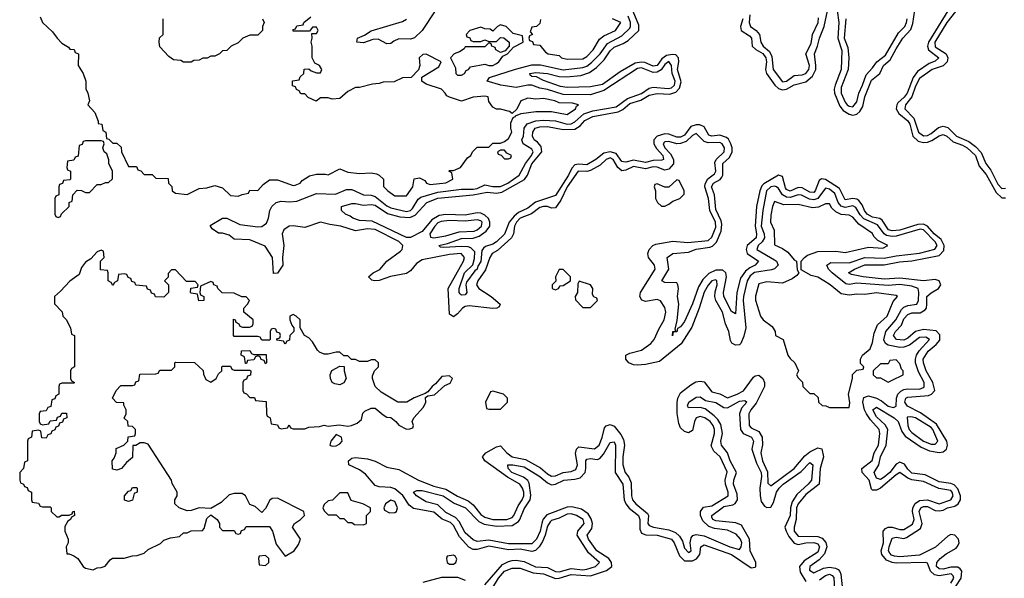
# Model space of a CAD drawing. Header units: inches. Extents: x 2710751 to 2829008, y 857003 to 965602.
# Tile 275 of 320: x 2781774 to 2786803, y 885069 to 887925. Entities that reach past the tile are written whole.
import ezdxf

# ---------------------------------------------------------------- set-up
doc = ezdxf.new("R2010")
doc.units = ezdxf.units.IN
doc.header["$MEASUREMENT"] = 0
doc.layers.add('C7888', color=7, linetype='Continuous')

msp = doc.modelspace()

# ---------------------------------------------------------------- linework, layer by layer
at = {"layer": 'C7888', "color": 2}
for points, elevation in [([(2786554, 885026), (2786582.2, 885070), (2786585.9, 885105.9), (2786578.2, 885118.2), (2786565.5, 885125.5), (2786530, 885126.2), (2786490, 885116.1), (2786470, 885117.7), (2786456.9, 885130), (2786459.2, 885150), (2786474.7, 885170), (2786505.7, 885194.3), (2786556.6, 885223.4), (2786565.5, 885234.5), (2786572.4, 885250), (2786568.5, 885270), (2786550, 885289.7), (2786530, 885292.4), (2786515.1, 885284.9), (2786452, 885228), (2786370, 885186.8), (2786270, 885179.3), (2786241.5, 885181.5), (2786226.7, 885186.7), (2786217.8, 885197.8), (2786212.4, 885210), (2786215.6, 885230), (2786230, 885274.9), (2786250, 885279.6), (2786290, 885273.4), (2786303.1, 885276.9), (2786375.8, 885324.2), (2786383.5, 885350), (2786368.1, 885410), (2786376.2, 885430), (2786390, 885435.9), (2786410, 885435.6), (2786450, 885416.5), (2786470, 885413.8), (2786490, 885417.6), (2786512.7, 885430), (2786550, 885438.6), (2786568, 885450), (2786578.8, 885470), (2786579.3, 885490), (2786566.5, 885526.5), (2786546.5, 885546.5), (2786530, 885553.8), (2786470, 885561.6), (2786398.2, 885598.2), (2786330, 885606.2), (2786310, 885626.6), (2786293.4, 885653.4), (2786270, 885663.1), (2786250, 885653.3), (2786218.5, 885610), (2786190, 885585.6), (2786170, 885574.3), (2786150, 885581.6), (2786138.3, 885610), (2786162.7, 885650), (2786170, 885690.6), (2786200.4, 885750), (2786207.4, 885830), (2786194.5, 885854.5), (2786150, 885894), (2786132.3, 885930), (2786150, 885943.8), (2786241.3, 885890), (2786260.3, 885870), (2786280, 885820), (2786296.3, 885796.3), (2786378.8, 885738.8), (2786421.3, 885721.3), (2786470, 885712), (2786490, 885715.8), (2786507.1, 885730), (2786513.3, 885750), (2786508.8, 885770), (2786456.5, 885856.5), (2786375.4, 885915.4), (2786309.2, 885949.2), (2786294.7, 885970), (2786300.7, 885990), (2786310, 885995.6), (2786416.1, 886003.9), (2786432, 886010), (2786448.2, 886030), (2786437.7, 886070), (2786404.2, 886130), (2786389.8, 886170), (2786388.8, 886190), (2786413.7, 886230), (2786454.9, 886265.1), (2786473.2, 886286.8), (2786473.8, 886313.8), (2786454.3, 886334.3), (2786390, 886341.8), (2786350, 886331.2), (2786310, 886297.4), (2786290, 886286.8), (2786253.2, 886290), (2786237.6, 886310), (2786248, 886330), (2786277.3, 886362.7), (2786290, 886394.9), (2786310, 886418), (2786330, 886426), (2786372.9, 886427.1), (2786399.1, 886440.9), (2786405.1, 886450), (2786407.8, 886470), (2786407.3, 886510), (2786430, 886528.9), (2786467.6, 886550), (2786478.9, 886570), (2786469.7, 886589.7), (2786450, 886597.3), (2786390, 886589.8), (2786270, 886603.1), (2786190, 886598.2), (2786082, 886610), (2786022, 886622), (2786006.6, 886630), (2786038, 886650), (2786090, 886672.2), (2786190, 886671.9), (2786267.4, 886687.4), (2786330, 886692.1), (2786470, 886720.2), (2786494.6, 886745.4), (2786496.1, 886770), (2786480.4, 886800.4), (2786444.8, 886830), (2786410, 886869.8), (2786390, 886880.3), (2786361.3, 886878.7), (2786269, 886849), (2786230, 886845), (2786212.3, 886850), (2786180, 886900), (2786167.7, 886907.7), (2786130, 886915.8), (2786102.7, 886930), (2786088.2, 886950), (2786077.9, 886977.9), (2786060.7, 887000.7), (2786050, 887007.7), (2786030, 887011), (2785990, 887004), (2785961.1, 887061.1), (2785890, 887108.7), (2785870, 887111), (2785857.8, 887102.2), (2785837.7, 887050), (2785830, 887042.3), (2785810, 887042.4), (2785770, 887065.6), (2785750, 887066.8), (2785710, 887049), (2785690, 887056.9), (2785685.3, 887065.3), (2785670, 887123.7), (2785650, 887129.6), (2785574.6, 887085.4), (2785564.9, 887075.1), (2785553.8, 887050), (2785537.7, 886970), (2785530.9, 886870), (2785538, 886830), (2785535.6, 886810), (2785490.3, 886770), (2785484.9, 886750), (2785490.3, 886730), (2785547.7, 886690), (2785530.7, 886670), (2785503, 886657), (2785481.4, 886638.6), (2785456.5, 886603.5), (2785437.6, 886530), (2785430, 886422), (2785410, 886432.7), (2785371.2, 886510), (2785368.7, 886530), (2785384.8, 886610), (2785380.5, 886630), (2785364.8, 886644.8), (2785330, 886644.2), (2785293.2, 886626.8), (2785262.5, 886597.5), (2785240.8, 886559.2), (2785210, 886472.7), (2785170, 886381.2), (2785150, 886354), (2785134.4, 886345.6), (2785130, 886329.2), (2785111.6, 886328.4), (2785109, 886309), (2785110, 886331.3), (2785126, 886334), (2785122, 886342), (2785132.7, 886387.3), (2785140.5, 886470), (2785134, 886510), (2785138.7, 886550), (2785136.2, 886570), (2785130, 886579.3), (2785070, 886582), (2785054, 886590), (2785089.6, 886650), (2785081.2, 886710), (2785110, 886730.4), (2785190, 886736), (2785230, 886752.2), (2785298.5, 886761.5), (2785312.5, 886767.5), (2785332.5, 886787.5), (2785356.4, 886843.6), (2785360.3, 886880.3), (2785357.3, 886897.3), (2785330, 886954), (2785322.4, 887030), (2785307.9, 887070), (2785317.6, 887090), (2785351.7, 887108.3), (2785360.7, 887119.3), (2785365.8, 887130), (2785365.4, 887190), (2785399.3, 887220.7), (2785412.4, 887250), (2785413.5, 887270), (2785406.8, 887290), (2785393.8, 887313.8), (2785383.4, 887323.4), (2785350, 887334.8), (2785310, 887328.9), (2785293.9, 887333.9), (2785270, 887377), (2785247.3, 887387.3), (2785230, 887387.6), (2785201.6, 887378.4), (2785170, 887335.1), (2785150, 887324.8), (2785130, 887324.8), (2785090, 887340.4), (2785070, 887341.4), (2785030.2, 887329.8), (2785013.4, 887310), (2785013.8, 887290), (2785026.7, 887266.7), (2785058.7, 887230), (2785062.8, 887210), (2785054, 887206), (2785010, 887204.6), (2784970, 887195.3), (2784910, 887207.3), (2784870, 887197.3), (2784858.3, 887198.3), (2784850, 887199.7), (2784820.7, 887240.7), (2784790, 887249.8), (2784758.3, 887241.7), (2784716.4, 887210), (2784670, 887183.1), (2784630, 887186.3), (2784610, 887182.7), (2784594.1, 887165.9), (2784576.5, 887130), (2784510, 887025.4), (2784408.1, 886991.9), (2784370, 886961), (2784321, 886939), (2784299, 886921), (2784273.6, 886890), (2784250, 886828.3), (2784210, 886789.8), (2784190, 886776.9), (2784153.8, 886766.2), (2784142.4, 886757.6), (2784135.2, 886744.8), (2784130, 886689.2), (2784114.6, 886665.4), (2784110.3, 886650), (2784099, 886641), (2784056.5, 886583.5), (2784053.4, 886570), (2784057.3, 886530), (2784050, 886519), (2784030, 886517.2), (2784023.6, 886523.6), (2784019.3, 886530), (2784019.5, 886550), (2784046, 886630), (2784088.2, 886671.8), (2784096.2, 886703.8), (2784098, 886738), (2784078.7, 886758.7), (2784063.9, 886763.9), (2784030, 886766), (2783940.7, 886760.7), (2783922.7, 886762.7), (2783915.3, 886770), (2783959.3, 886780.7), (2784030, 886807), (2784090, 886808.5), (2784121.6, 886818.4), (2784155.8, 886844.2), (2784175.1, 886870), (2784176, 886890), (2784168.4, 886908.4), (2784150, 886925.6), (2784130, 886935.3), (2784110, 886937.2), (2784050, 886925.2), (2783950.2, 886929.8), (2783916.6, 886923.4), (2783878.5, 886901.5), (2783830, 886842.3), (2783770, 886811.3), (2783750, 886811.3), (2783574.8, 886894.8), (2783510, 886898.4), (2783475.3, 886910), (2783461.2, 886921.2), (2783438, 886930), (2783418, 886950), (2783418, 886970), (2783470, 886986), (2783490, 886986), (2783530, 886976.4), (2783570, 886980.3), (2783590, 886976.5), (2783653.3, 886933.3), (2783716.5, 886916.5), (2783766.5, 886913.5), (2783794.8, 886925.2), (2783854, 886990), (2783910, 887012.7), (2784090, 887029.1), (2784162.5, 887042.5), (2784210, 887038.2), (2784236.8, 887043.2), (2784351.8, 887108.2), (2784367.4, 887130), (2784390, 887188.4), (2784440.5, 887250), (2784437.3, 887277.3), (2784418.8, 887298.8), (2784402, 887310), (2784393.6, 887330), (2784395.6, 887350), (2784407, 887370), (2784430, 887376.5), (2784470, 887379.2), (2784550, 887364.2), (2784610, 887364.9), (2784637.5, 887382.5), (2784661.3, 887410), (2784700.9, 887430), (2784830, 887453.2), (2784854, 887466), (2784890, 887497.1), (2784946.9, 887513.1), (2784990, 887539.1), (2785030, 887547.7), (2785095, 887545), (2785125.9, 887554.1), (2785144.7, 887575.3), (2785152.8, 887607.2), (2785134, 887670), (2785140.9, 887710), (2785138.9, 887730), (2785124.9, 887744.9), (2785107.7, 887747.7), (2785077.4, 887742.6), (2785054.5, 887725.5), (2785030, 887691.1), (2785010, 887687.2), (2784966.4, 887706.4), (2784950, 887708.4), (2784918, 887702), (2784841.5, 887658.5), (2784750, 887592.8), (2784690, 887581.3), (2784570, 887578.9), (2784537, 887583), (2784450, 887614.5), (2784413.2, 887633.2), (2784390, 887635.3), (2784382, 887642), (2784379, 887650), (2784410, 887654.9), (2784469.8, 887650.2), (2784530, 887634.4), (2784566.6, 887633.4), (2784639.7, 887640.3), (2784684.8, 887655.2), (2784719.4, 887680.6), (2784759.8, 887720.2), (2784790, 887765.5), (2784810, 887784.4), (2784856.8, 887803.2), (2784881.1, 887818.9), (2784936.9, 887870), (2784936.4, 887896.4), (2784907.5, 887967.5)], 2), ([(2783896.9, 887970), (2783829.2, 887870), (2783790, 887832.9), (2783770, 887825.3), (2783710, 887826.4), (2783684.7, 887815.3), (2783670, 887802.9), (2783650, 887800.7), (2783605.7, 887825.7), (2783576.9, 887823.1), (2783530, 887806.9), (2783495.3, 887810), (2783499, 887830), (2783534.5, 887845.5), (2783570, 887868.4), (2783730, 887916.2), (2783750, 887928)], 6), ([(2785467.4, 887930), (2785455.2, 887890), (2785458.7, 887870), (2785502, 887842), (2785511.5, 887830), (2785516, 887790), (2785533.2, 887773.2), (2785570, 887751.3), (2785585.8, 887730), (2785589.1, 887710), (2785583.6, 887670), (2785588.9, 887650), (2785631.5, 887590), (2785650, 887572.6), (2785670, 887565.5), (2785690.8, 887569.2), (2785730, 887591.3), (2785790, 887607.7), (2785823.9, 887636.1), (2785839.8, 887670), (2785841.2, 887690), (2785833, 887750), (2785849.8, 887790), (2785858.5, 887830), (2785883.5, 887890), (2785899.6, 887970)], 2), ([(2785504.1, 887950), (2785500.2, 887910), (2785506, 887890), (2785535.3, 887870), (2785553.1, 887850), (2785559.6, 887810), (2785572, 887790), (2785603, 887763), (2785616.2, 887736.2), (2785622.8, 887670), (2785670, 887607.9), (2785690, 887610.3), (2785730, 887639.5), (2785770, 887642.7), (2785790, 887649.2), (2785803.9, 887670), (2785807.4, 887690), (2785789.7, 887750), (2785816.5, 887803.5), (2785823.1, 887850), (2785853.2, 887910), (2785854.5, 887934.5)], 6), ([(2785950, 887971.3), (2785957.6, 887910), (2785953.4, 887830), (2785973, 887767), (2785970.2, 887670), (2785939.2, 887590), (2785934.5, 887570), (2785936.3, 887550), (2785963.5, 887483.5), (2785980.3, 887460.3), (2786010, 887441.8), (2786030, 887437.2), (2786050, 887442.3), (2786064.6, 887455.4), (2786079.7, 887480.3), (2786090, 887530.6), (2786124.9, 887615.1), (2786166.9, 887650), (2786185.7, 887690), (2786219.9, 887720.1), (2786250, 887776.5), (2786285.6, 887830), (2786325.5, 887874.5), (2786335.4, 887904.6), (2786346.5, 887973.5)], 2), ([(2786514.6, 887970), (2786415.4, 887810), (2786411.1, 887790), (2786416.5, 887770), (2786468.2, 887730), (2786450, 887713.6), (2786419, 887701), (2786360.3, 887659.7), (2786338, 887630), (2786306.7, 887550), (2786291.2, 887528.8), (2786259.7, 887500.3), (2786253.6, 887490), (2786251.3, 887470), (2786264.9, 887444.9), (2786310, 887408.4), (2786320.2, 887390), (2786335.8, 887330), (2786363.2, 887303.2), (2786390, 887297.5), (2786410, 887299.3), (2786433, 887307), (2786470, 887331.3), (2786490, 887337.7), (2786510, 887328.7), (2786541.3, 887301.3), (2786590, 887283.6), (2786612.9, 887270), (2786655.5, 887230), (2786675.5, 887175.5), (2786710, 887133.4), (2786761.1, 887041.1), (2786790, 887013.8), (2786810, 887013.6)], 2), ([(2786553.7, 887966.3), (2786510, 887909.8), (2786447.8, 887810), (2786450, 887786.5), (2786506.5, 887750), (2786515.2, 887730), (2786510.9, 887709.1), (2786490.2, 887689.8), (2786434.4, 887670), (2786370, 887624), (2786350, 887585.1), (2786330.1, 887529.9), (2786298.5, 887490), (2786295.2, 887470), (2786341, 887421), (2786365.6, 887350), (2786390, 887331.3), (2786410, 887333.4), (2786430, 887343.2), (2786466.8, 887373.2), (2786490, 887380.7), (2786513.9, 887373.9), (2786559.5, 887330), (2786622.5, 887302.5), (2786656.3, 887276.3), (2786685.6, 887245.6), (2786708.2, 887190), (2786734.9, 887154.9), (2786770, 887083.6), (2786790, 887062.3), (2786810, 887063.1)], 6), ([(2781879.1, 887939.1), (2781891.3, 887910), (2781942, 887862), (2781964.7, 887830), (2781990, 887804.7), (2782023.6, 887783.6), (2782030, 887774), (2782052.7, 887772.7), (2782058, 887758), (2782074, 887750), (2782072, 887690), (2782098, 887650), (2782112, 887610), (2782111.6, 887571.6), (2782122, 887550), (2782131.3, 887510), (2782122, 887490), (2782158, 887450), (2782174, 887406), (2782174, 887394), (2782194, 887390), (2782198, 887358), (2782214, 887350), (2782218, 887318), (2782230, 887314), (2782250, 887294), (2782270, 887294), (2782292.7, 887272.7), (2782294, 887250), (2782330, 887174), (2782370, 887174), (2782378, 887158), (2782392.7, 887152.7), (2782410, 887134), (2782450, 887134), (2782470, 887114), (2782532.7, 887112.7), (2782534, 887090), (2782551.3, 887071.3), (2782552, 887050), (2782570, 887038), (2782630, 887031), (2782690, 887062), (2782730, 887064.7), (2782770, 887078), (2782810, 887064.7), (2782850, 887026), (2782890, 887022), (2782910, 887032), (2782942, 887038), (2782950, 887054), (2782990, 887052), (2783018, 887082), (2783050, 887106), (2783090, 887106), (2783170, 887078), (2783180.4, 887079.6), (2783206, 887090), (2783216.4, 887103.6), (2783253.6, 887126.4), (2783290, 887136), (2783336, 887136), (2783350, 887132), (2783410, 887162), (2783450, 887144.7), (2783510, 887138), (2783570, 887142.8), (2783597.3, 887137.3), (2783610.9, 887130.9), (2783632, 887110), (2783632.7, 887072.7), (2783654, 887050), (2783690, 887024.7), (2783750, 887024.7), (2783782, 887070), (2783788.4, 887111.6), (2783816.9, 887116.9), (2783843.6, 887103.6), (2783852, 887090), (2783870, 887082.8), (2783950, 887091.3), (2783986, 887110), (2783982, 887142), (2783966, 887150), (2783970, 887154), (2783990, 887154), (2784026, 887170), (2784062, 887218), (2784078, 887230), (2784086, 887250), (2784110, 887274), (2784170, 887274), (2784190, 887294), (2784230, 887294), (2784250, 887302), (2784270, 887318), (2784288, 887350), (2784282, 887370), (2784283.1, 887396.9), (2784295.3, 887424.7), (2784306, 887430), (2784306, 887434), (2784335.3, 887444.7), (2784410, 887454.8), (2784490, 887454.8), (2784570, 887441), (2784613.2, 887470), (2784618, 887482), (2784628, 887490), (2784597.5, 887497.5), (2784530, 887499.3), (2784508, 887510), (2784450, 887522.7), (2784410, 887519.3), (2784370, 887524), (2784334, 887510), (2784312.7, 887467.3), (2784290, 887446), (2784276.4, 887456.4), (2784230, 887468), (2784210, 887468), (2784190, 887478), (2784170, 887506), (2784166, 887530), (2784150, 887533.2), (2784090, 887529), (2784030, 887509), (2783968.9, 887528.9), (2783955.3, 887535.3), (2783948, 887550), (2783928, 887570), (2783850, 887595.3), (2783828, 887610), (2783828.4, 887631.6), (2783915.3, 887684.7), (2783926, 887710), (2783850, 887748), (2783832.7, 887747.3), (2783814, 887730), (2783818, 887690), (2783811.6, 887668.4), (2783774, 887630), (2783730, 887628), (2783687.3, 887607.3), (2783630, 887606), (2783610, 887598), (2783575.3, 887595.3), (2783510, 887579), (2783490, 887579), (2783450, 887558), (2783410, 887522), (2783370, 887518), (2783350, 887526), (2783310, 887526), (2783288.9, 887508.9), (2783247.3, 887527.3), (2783230, 887546), (2783210, 887546), (2783202, 887562), (2783187.3, 887567.3), (2783182, 887582), (2783167.3, 887587.3), (2783167.3, 887612.7), (2783202, 887618), (2783207.3, 887632.7), (2783226, 887650), (2783227.3, 887672.7), (2783250, 887674), (2783263.6, 887663.6), (2783290, 887654), (2783310, 887654), (2783318, 887670), (2783306, 887690), (2783282, 887702), (2783268, 887730), (2783268.7, 887790), (2783262, 887810), (2783268, 887830), (2783266, 887854), (2783290, 887854), (2783298, 887870), (2783290, 887886), (2783270, 887886), (2783254, 887866), (2783170, 887866), (2783170, 887874), (2783182, 887878), (2783190, 887894), (2783222, 887898), (2783226, 887910), (2783260.4, 887939.6)], 10), ([(2783014, 887930), (2783022, 887910), (2783014, 887890), (2783014, 887870), (2782990, 887846), (2782950, 887846), (2782914, 887830), (2782890, 887806), (2782854, 887790), (2782832.7, 887767.3), (2782810, 887766), (2782794, 887750), (2782770, 887738), (2782750, 887738), (2782731.6, 887728.4), (2782710, 887728), (2782690, 887718), (2782663.6, 887716.4), (2782650, 887708), (2782610, 887708), (2782596.4, 887716.4), (2782560.4, 887720.4), (2782536.4, 887736.4), (2782490, 887786), (2782486, 887810), (2782488.4, 887831.6), (2782506, 887850), (2782506, 887930)], 10), ([(2786530, 885044.7), (2786546, 885070), (2786541.7, 885081.7), (2786531.3, 885091.3), (2786470, 885082), (2786447.1, 885087.1), (2786425.7, 885105.7), (2786410, 885146), (2786402, 885150), (2786250, 885147.1), (2786229.8, 885149.8), (2786201.4, 885161.4), (2786176.8, 885190), (2786173.6, 885210), (2786185.6, 885250), (2786184, 885310), (2786196.3, 885323.7), (2786210, 885330.3), (2786230, 885330.3), (2786270, 885318.3), (2786290, 885318.9), (2786334.9, 885345.1), (2786343.5, 885370), (2786334, 885410), (2786335.3, 885430), (2786347.9, 885452.1), (2786370, 885466.5), (2786410, 885470.2), (2786470, 885450.2), (2786529.8, 885470.2), (2786542.7, 885490), (2786537.2, 885510), (2786530, 885517.2), (2786469, 885529), (2786390, 885564.8), (2786330, 885572.2), (2786310, 885580.3), (2786270, 885609.7), (2786250, 885597.7), (2786170, 885529.7), (2786150, 885519.8), (2786130, 885520.5), (2786124.8, 885524.8), (2786112.7, 885570), (2786076.9, 885610), (2786075.6, 885630), (2786128.8, 885671.2), (2786138.4, 885710), (2786159.8, 885750), (2786166.6, 885810), (2786163.1, 885830), (2786119.4, 885879.4), (2786098.9, 885910), (2786088.8, 885930), (2786080.4, 885970), (2786086.4, 885993.6), (2786110, 886001.7), (2786150.2, 885990.2), (2786176.2, 885976.2), (2786210, 885949.2), (2786237.7, 885942.3), (2786251.4, 885948.6), (2786251.8, 885990), (2786259.8, 886010), (2786274.3, 886025.7), (2786290, 886034.4), (2786310, 886037.8), (2786370, 886036.5), (2786393.3, 886046.7), (2786394.2, 886070), (2786364.8, 886124.8), (2786349.8, 886170), (2786349.8, 886190), (2786355.1, 886210), (2786367.9, 886232.1), (2786421.6, 886290), (2786402.6, 886302.6), (2786370, 886300.9), (2786319.5, 886260.5), (2786290, 886250.7), (2786270.2, 886249.8), (2786210, 886260.9), (2786196.3, 886270), (2786188.1, 886288.1), (2786197.2, 886330), (2786249.8, 886390), (2786277.2, 886442.8), (2786290, 886454.9), (2786310, 886463.5), (2786357, 886470), (2786364.8, 886490), (2786367.1, 886530), (2786362.9, 886550), (2786330, 886562), (2786270, 886571.3), (2786210, 886566.6), (2786050, 886577.1), (2786010, 886570.8), (2785994.3, 886574.3), (2785924.7, 886630), (2785904.7, 886650), (2785897, 886670), (2785916.6, 886683.4), (2786010, 886681.1), (2786090, 886708.5), (2786190, 886705.4), (2786250, 886718.5), (2786370, 886731.9), (2786448, 886752), (2786459.8, 886770), (2786450, 886789.6), (2786390, 886849.8), (2786373.2, 886853.2), (2786250, 886818.3), (2786230, 886815.9), (2786201.9, 886821.9), (2786188.7, 886830), (2786155.8, 886875.8), (2786086, 886906), (2786067.2, 886927.2), (2786044.8, 886964.8), (2786030, 886972.7), (2785990, 886965), (2785970, 886971.7), (2785954, 886990), (2785936.8, 887036.8), (2785910, 887059.3), (2785890, 887063.5), (2785850, 887010.9), (2785830, 887004.5), (2785808.1, 887008.1), (2785768.1, 887028.1), (2785750, 887029.8), (2785710, 887016.5), (2785690, 887018), (2785669.9, 887029.9), (2785650, 887061.3), (2785639.6, 887070), (2785630, 887074.6), (2785610, 887069.8), (2785588.5, 887050), (2785570.2, 886950), (2785561.3, 886870), (2785575.9, 886830), (2785577.5, 886810), (2785565.8, 886790), (2785545.7, 886770), (2785539.3, 886750), (2785630, 886698), (2785639.5, 886690), (2785648.2, 886670), (2785629, 886651), (2785614.6, 886645.4), (2785527.8, 886632.2), (2785504.7, 886615.3), (2785490.2, 886590), (2785470.2, 886510), (2785469.4, 886490), (2785483.6, 886350), (2785472.9, 886307.1), (2785457.3, 886270), (2785450, 886262.7), (2785430, 886260.9), (2785411.9, 886271.9), (2785405.4, 886285.4), (2785395.8, 886330), (2785379.1, 886370), (2785363.5, 886430), (2785329.7, 886490), (2785324, 886510), (2785325.7, 886534.3), (2785336, 886570), (2785335.1, 886590), (2785330, 886595.1), (2785310, 886589.6), (2785290, 886567), (2785270, 886532), (2785244.9, 886450), (2785207.8, 886352.2), (2785151.9, 886268.1), (2785041.7, 886178.3), (2784970, 886161.3), (2784930, 886158.7), (2784910, 886159.6), (2784885.2, 886170), (2784869.4, 886190), (2784869.3, 886210), (2784890, 886220.5), (2784950, 886234.9), (2784996.9, 886270), (2785014.3, 886290), (2785037.8, 886342.2), (2785066, 886390), (2785075.1, 886430), (2785070, 886454), (2785047.3, 886487.3), (2785030, 886494), (2784970, 886484.7), (2784951.5, 886491.5), (2784941.6, 886510), (2784945.6, 886530), (2785020.5, 886650), (2785016.9, 886670), (2784985.6, 886710), (2784982, 886730), (2784989.7, 886750), (2785008.7, 886771.3), (2785022.5, 886777.5), (2785110, 886792.2), (2785186.4, 886786.4), (2785290, 886795.8), (2785310, 886813.7), (2785330, 886864), (2785328, 886890), (2785298.6, 886950), (2785292.7, 887010), (2785273.7, 887070), (2785275, 887085), (2785288.6, 887111.4), (2785323.5, 887136.5), (2785329.8, 887150), (2785324.5, 887195.5), (2785330.9, 887210), (2785372, 887250), (2785374, 887270), (2785362.4, 887290), (2785350, 887296.8), (2785290, 887294.6), (2785270, 887301.8), (2785230, 887343.1), (2785210, 887333.1), (2785177.4, 887302.6), (2785150, 887291.3), (2785130, 887290.6), (2785090, 887302.4), (2785070, 887300.5), (2785064.6, 887295.4), (2785060.9, 887290), (2785069.2, 887270), (2785098.4, 887238.4), (2785114.2, 887210), (2785112.8, 887187.2), (2785090, 887160.3), (2785070, 887154.8), (2785030, 887170.7), (2785010, 887172.2), (2784970, 887161.8), (2784910, 887175.2), (2784870, 887155.1), (2784850, 887152.9), (2784828.5, 887168.5), (2784805.1, 887210), (2784790, 887218.2), (2784770, 887210.7), (2784738.8, 887181.2), (2784690, 887154.6), (2784670, 887148.9), (2784626.3, 887150), (2784570.2, 887070), (2784538.1, 887001.9), (2784510, 886963), (2784490, 886961.1), (2784470, 886969.7), (2784450, 886970.7), (2784430, 886964.1), (2784387.7, 886932.3), (2784329.6, 886910.4), (2784311.1, 886890), (2784301.4, 886870), (2784295.8, 886830), (2784285.2, 886810), (2784214.9, 886745.1), (2784186.5, 886730), (2784174.7, 886710), (2784153.4, 886646.6), (2784113.4, 886590), (2784107.4, 886570), (2784119.3, 886550), (2784182.4, 886510), (2784227.3, 886470), (2784222.8, 886457.2), (2784210.4, 886449.6), (2784190, 886448.3), (2784070, 886462.7), (2784050, 886459.1), (2784034.9, 886450), (2784010, 886420.9), (2783990, 886406.6), (2783970, 886419), (2783962.3, 886550), (2784041.5, 886690), (2784046.6, 886710), (2784029.7, 886729.7), (2783970, 886724.2), (2783830, 886696.8), (2783801.3, 886678.7), (2783770, 886640.5), (2783750, 886626.6), (2783667.4, 886612.6), (2783610, 886592.3), (2783586, 886590), (2783573.2, 886593.2), (2783555.3, 886610), (2783579, 886630), (2783612.9, 886647.1), (2783649.8, 886690.2), (2783718.8, 886741.2), (2783727.6, 886750), (2783731.5, 886770), (2783710.5, 886790.5), (2783590, 886851.5), (2783550, 886855.5), (2783490, 886845.1), (2783414, 886870), (2783357.3, 886877.3), (2783310, 886889.6), (2783230, 886861.7), (2783170, 886871.1), (2783150, 886869.6), (2783123, 886850), (2783114.4, 886830), (2783123, 886770), (2783115.5, 886710), (2783117.3, 886670), (2783090, 886628.7), (2783070, 886628), (2783066, 886710), (2783027.6, 886767.6), (2782950, 886799.5), (2782870, 886802.7), (2782843.7, 886823.7), (2782810, 886834), (2782790, 886834), (2782756.4, 886856.4), (2782747.3, 886872.7), (2782810, 886910.7), (2782832, 886910), (2782898, 886878), (2782990, 886866.4), (2783010, 886868.2), (2783034.8, 886885.2), (2783044.7, 886910), (2783052.3, 886950), (2783062.7, 886970), (2783084, 886990), (2783110, 886996.4), (2783153.1, 886993.1), (2783190, 886996.9), (2783290, 887036.5), (2783386.9, 887033.1), (2783442.8, 887057.2), (2783470, 887056.9), (2783530, 887029.1), (2783570, 887028.1), (2783590, 887021.6), (2783650, 886973.2), (2783670, 886963), (2783750, 886944.8), (2783770, 886949.3), (2783780.8, 886959.2), (2783810, 887006.7), (2783822.8, 887017.2), (2783910, 887043.7), (2784030, 887057.8), (2784090, 887058), (2784110, 887061.7), (2784150, 887081.3), (2784190, 887071.8), (2784230, 887071.6), (2784267.4, 887090), (2784325.1, 887130), (2784357, 887190), (2784388.9, 887230), (2784396.5, 887250), (2784390, 887263.6), (2784345.1, 887290), (2784339.2, 887310), (2784346.6, 887330), (2784350.8, 887370), (2784366.7, 887393.3), (2784410, 887407.8), (2784450, 887411.8), (2784510, 887407.2), (2784570, 887391.6), (2784590, 887393.2), (2784610, 887402.3), (2784656.1, 887443.9), (2784700.6, 887459.4), (2784820, 887480), (2784877.7, 887522.3), (2784950, 887547.1), (2784990, 887575), (2785010, 887579.3), (2785086.7, 887573.3), (2785102.8, 887577.2), (2785119, 887590), (2785122.6, 887610), (2785106.2, 887650), (2785102.7, 887690), (2785090, 887710.8), (2785070, 887695.1), (2785050.8, 887669.2), (2785030, 887656.2), (2785010, 887655), (2784950, 887679.1), (2784930, 887674.9), (2784757.9, 887562.1), (2784690, 887541.4), (2784550, 887542.2), (2784470, 887567.2), (2784430, 887575.1), (2784390, 887590.7), (2784369.4, 887590.6), (2784310, 887578.2), (2784230.9, 887590.9), (2784162, 887610), (2784174, 887630), (2784307.2, 887672.8), (2784390, 887694), (2784434.9, 887694.9), (2784550, 887667.8), (2784650, 887681.3), (2784670, 887687.8), (2784694.4, 887705.6), (2784739.3, 887750), (2784776.7, 887803.3), (2784850, 887842.3), (2784890, 887882), (2784894.6, 887890), (2784894.5, 887910), (2784882.1, 887942.1)], 6), ([(2784434, 887926), (2784430, 887906), (2784414, 887890), (2784390, 887886), (2784382, 887862), (2784394, 887850), (2784378, 887842), (2784374, 887830), (2784378, 887818), (2784392.7, 887812.7), (2784398, 887798), (2784430, 887794), (2784459.6, 887759.6), (2784474, 887750), (2784530, 887742), (2784542, 887730), (2784570, 887722.8), (2784650, 887724.4), (2784670, 887737.3), (2784702.7, 887770), (2784734.7, 887825.3), (2784757.4, 887842.6), (2784817.2, 887870), (2784844, 887910), (2784802, 887930)], 10), ([(2785993.2, 887930), (2785986, 887830), (2786003.5, 887783.5), (2786009.3, 887730), (2786005.2, 887670), (2785970, 887578), (2785969.4, 887550), (2785990, 887503.7), (2786000.9, 887490), (2786010, 887482), (2786030, 887478.9), (2786050, 887505.5), (2786059.8, 887550), (2786079.3, 887590), (2786096.8, 887643.2), (2786130, 887678.4), (2786151.3, 887708.7), (2786196.1, 887743.9), (2786262.9, 887857.1), (2786294.8, 887890), (2786304.4, 887910), (2786306.3, 887930)], 6), ([(2784150, 885036.5), (2784240.3, 885139.7), (2784270, 885155.2), (2784290, 885160.2), (2784310, 885162), (2784350, 885155.5), (2784407.8, 885127.8), (2784470, 885123.5), (2784510, 885103.2), (2784530, 885103), (2784590, 885119), (2784650, 885113), (2784670, 885115.2), (2784714.5, 885130), (2784735.1, 885150), (2784679.7, 885199.7), (2784621.1, 885290), (2784624.7, 885310), (2784657.3, 885350), (2784652.1, 885370), (2784618.4, 885390), (2784590, 885398.9), (2784570, 885397.1), (2784530, 885376.8), (2784490, 885364.2), (2784482.7, 885357.3), (2784470, 885336.2), (2784458.5, 885290), (2784443.5, 885256.5), (2784427.1, 885230), (2784407.9, 885212.1), (2784390, 885206.6), (2784330, 885217.5), (2784270, 885214.5), (2784170, 885233.4), (2784110, 885217.1), (2784090, 885217.2), (2784068.3, 885228.3), (2784021, 885281), (2783990, 885338.9), (2783974.4, 885354.4), (2783931.3, 885371.3), (2783890, 885407.1), (2783785.7, 885425.7), (2783763.7, 885443.7), (2783731.7, 885491.7), (2783690, 885525.8), (2783670, 885534), (2783610, 885536.9), (2783590, 885543.7), (2783541.1, 885601.1), (2783510, 885623.6), (2783455.3, 885650), (2783454, 885670), (2783470, 885682.8), (2783490, 885687.3), (2783550, 885679.5), (2783590, 885667.6), (2783650, 885636.5), (2783710, 885626), (2783810.4, 885570), (2783890, 885539.8), (2783950, 885524.1), (2784010, 885488.2), (2784064.4, 885464.4), (2784090, 885444.7), (2784130, 885396.1), (2784150, 885381.5), (2784190, 885370.2), (2784262, 885370), (2784290, 885380.2), (2784298.2, 885390), (2784320.2, 885439.8), (2784340.3, 885470), (2784348.8, 885490), (2784349.8, 885510), (2784342.4, 885530), (2784328.2, 885550), (2784266.1, 885586.1), (2784149.4, 885670), (2784138, 885690), (2784154.5, 885710), (2784210, 885741.3), (2784230, 885745.5), (2784262.6, 885710), (2784290, 885690.3), (2784357.2, 885677.2), (2784433.9, 885633.9), (2784470, 885602.7), (2784490, 885591.5), (2784510, 885593.8), (2784550, 885610.3), (2784590, 885615.2), (2784614.8, 885625.2), (2784622.7, 885650), (2784613, 885707), (2784618, 885730), (2784630, 885740.5), (2784710, 885730.4), (2784733.5, 885750), (2784749.6, 885789.6), (2784761.8, 885838.2), (2784770, 885848.2), (2784790, 885854.9), (2784810, 885846.4), (2784817.8, 885837.8), (2784844.4, 885804.4), (2784858.2, 885778.2), (2784863.6, 885750), (2784854.7, 885690), (2784855.2, 885650), (2784866, 885610), (2784885.6, 885585.6), (2784897.8, 885557.8), (2784898.5, 885490), (2784903.2, 885470), (2784920.3, 885450), (2784980.6, 885400.6), (2784985.7, 885390), (2784982.6, 885350), (2784990, 885339.3), (2785011.3, 885330), (2785090, 885316.5), (2785123.7, 885303.7), (2785144.1, 885284.1), (2785158.9, 885258.9), (2785170, 885222.8), (2785190, 885201.3), (2785203.7, 885210), (2785198.9, 885250), (2785203.3, 885276.7), (2785212.6, 885287.4), (2785230, 885293.7), (2785270, 885286.9), (2785402, 885230), (2785450, 885217.1), (2785459.7, 885230), (2785462, 885250), (2785455.1, 885270), (2785434.1, 885294.1), (2785390, 885315.6), (2785323.5, 885323.5), (2785294.7, 885334.7), (2785263.3, 885363.3), (2785251.1, 885390), (2785251.3, 885410), (2785267.2, 885432.8), (2785310, 885440.2), (2785392.8, 885490), (2785393.3, 885510), (2785378.5, 885550), (2785378, 885570), (2785387, 885613), (2785352.3, 885690), (2785318.8, 885718.8), (2785306.6, 885746.6), (2785323.1, 885810), (2785323.1, 885830), (2785316.8, 885850), (2785300.5, 885870), (2785273.6, 885890), (2785250, 885896.4), (2785230, 885889.2), (2785220.4, 885870), (2785210, 885824), (2785190, 885812.7), (2785170, 885819.3), (2785150, 885839), (2785140.1, 885860.1), (2785132.2, 885912.2), (2785132, 885968), (2785135.8, 885990), (2785150, 886017.3), (2785201.3, 886058.7), (2785227.3, 886072.7), (2785250, 886077), (2785270, 886072.7), (2785310, 886022.4), (2785350, 886012), (2785390, 885992.2), (2785439.5, 886010), (2785471.8, 886028.2), (2785522.3, 886097.7), (2785530, 886104.9), (2785550, 886107.7), (2785570.3, 886090.3), (2785577.6, 886070), (2785578.7, 886050), (2785536.3, 885963.7), (2785508.9, 885930), (2785498.9, 885910), (2785500.3, 885850), (2785510, 885837.6), (2785550, 885820.3), (2785566, 885790), (2785568, 885752), (2785559.1, 885710), (2785568.6, 885670), (2785593.7, 885613.7), (2785596.1, 885556.1), (2785610, 885541.6), (2785729.7, 885630), (2785784.1, 885695.9), (2785810, 885716.5), (2785850, 885735.8), (2785870.3, 885730.3), (2785879.6, 885690), (2785862.9, 885630), (2785856.9, 885550), (2785790, 885498.2), (2785749.6, 885450.4), (2785742, 885430), (2785740.2, 885370), (2785729.1, 885330), (2785730.3, 885310), (2785750, 885284.7), (2785850, 885283.2), (2785873.6, 885273.6), (2785891.7, 885251.7), (2785896.5, 885230), (2785885.5, 885194.5), (2785857, 885163), (2785810.4, 885130), (2785807.4, 885110), (2785830, 885096.5), (2785878.9, 885121.1), (2785910, 885126.8), (2785941.4, 885121.4), (2785954.5, 885114.5), (2785963.4, 885103.4), (2785968.3, 885090), (2785976.2, 885010)], 6), ([(2784185.8, 885014.2), (2784219.8, 885070), (2784250, 885105.3), (2784290, 885121.7), (2784330, 885120.3), (2784396.3, 885096.3), (2784450, 885092.1), (2784510, 885068.9), (2784530, 885070.2), (2784590, 885089.2), (2784690, 885081.3), (2784770.9, 885109.1), (2784798.7, 885130), (2784797.4, 885150), (2784783.5, 885170), (2784722.4, 885210), (2784679.7, 885270), (2784673.3, 885290), (2784695.7, 885324.3), (2784700.3, 885350), (2784693.1, 885373.1), (2784678.1, 885398.1), (2784643.3, 885423.3), (2784594.1, 885434.1), (2784570, 885432.3), (2784467.2, 885392.8), (2784448.2, 885371.8), (2784442, 885358), (2784431.8, 885310), (2784414.2, 885270), (2784390, 885245.3), (2784270, 885245.8), (2784170, 885264), (2784110, 885257.3), (2784090, 885265.4), (2784050, 885302), (2784019.1, 885359.1), (2784000.6, 885380.6), (2783950, 885404.8), (2783910, 885444), (2783850, 885459.7), (2783832.3, 885470), (2783801.2, 885490), (2783785.2, 885510), (2783802.5, 885517.5), (2783830, 885518.7), (2783936.3, 885490), (2783993.6, 885453.6), (2784050.4, 885430), (2784119.7, 885359.7), (2784146.3, 885346.3), (2784210, 885335.9), (2784290, 885339.6), (2784321.2, 885358.8), (2784328.6, 885370), (2784350, 885423.8), (2784381, 885470), (2784385.3, 885494.7), (2784375.6, 885555.6), (2784368.8, 885568.8), (2784346.8, 885586.8), (2784288.3, 885610), (2784269.6, 885630), (2784268, 885650), (2784292, 885650), (2784350, 885639.6), (2784430, 885590.2), (2784470, 885556.5), (2784490, 885547), (2784510, 885550.2), (2784554, 885570), (2784610, 885576.1), (2784636.5, 885583.5), (2784662.6, 885610), (2784666.4, 885630), (2784665.1, 885670), (2784670, 885678), (2784690, 885681.1), (2784723, 885677), (2784737.8, 885682.2), (2784756.3, 885703.7), (2784790, 885762.8), (2784810, 885766.8), (2784817, 885750), (2784816, 885610), (2784855.2, 885550), (2784862, 885470), (2784870.2, 885450), (2784887.5, 885427.5), (2784934, 885390), (2784940.8, 885370), (2784940.7, 885320.7), (2784950, 885299.3), (2784971.3, 885291.3), (2785030, 885290.2), (2785102.4, 885270), (2785117.3, 885250), (2785143.5, 885183.5), (2785170, 885159), (2785210, 885159.1), (2785230.8, 885169.2), (2785248.5, 885190), (2785252.3, 885230), (2785270, 885240.3), (2785410, 885190.2), (2785510, 885123.1), (2785530, 885125.5), (2785534, 885130), (2785533.3, 885150), (2785504.5, 885210), (2785501, 885270), (2785460.7, 885340.7), (2785432.6, 885352.6), (2785330, 885362.7), (2785314.5, 885370), (2785310, 885382), (2785309, 885391), (2785361.3, 885430), (2785370, 885435.5), (2785415.8, 885444.2), (2785428.8, 885451.2), (2785440.4, 885470), (2785438.9, 885498.9), (2785419.8, 885550), (2785421, 885570), (2785434.7, 885610), (2785403.5, 885670), (2785388.6, 885710), (2785358.7, 885750), (2785355.8, 885770), (2785364.5, 885810), (2785356, 885856), (2785340.5, 885880.5), (2785320.4, 885900.4), (2785274.9, 885934.9), (2785250, 885942.7), (2785190, 885941.2), (2785185.1, 885950), (2785192.3, 885970), (2785230, 885995.8), (2785250, 885997.6), (2785277.5, 885977.5), (2785330, 885967.2), (2785370, 885943.1), (2785390, 885940.9), (2785450, 885975.5), (2785478.3, 885978.3), (2785487.3, 885970), (2785460.8, 885939.2), (2785450.2, 885910), (2785456.5, 885830), (2785469.1, 885809.1), (2785512.7, 885790), (2785522, 885770), (2785513.8, 885730), (2785537.7, 885657.7), (2785561.3, 885610), (2785563.6, 885590), (2785555, 885530), (2785556.5, 885490), (2785562, 885462), (2785578.7, 885438.7), (2785590, 885430.4), (2785610, 885432.7), (2785623.8, 885456.2), (2785639.2, 885510), (2785652.8, 885530), (2785673, 885550), (2785764.9, 885615.1), (2785810, 885660.4), (2785824.9, 885650), (2785818.3, 885570), (2785802, 885550), (2785743, 885497), (2785719.3, 885460.7), (2785711.7, 885430), (2785709.1, 885390), (2785682.6, 885330), (2785688.8, 885310), (2785702, 885282), (2785730, 885248.8), (2785750, 885242.7), (2785790, 885251), (2785830, 885252.8), (2785850, 885244.9), (2785859.6, 885230), (2785850, 885202.6), (2785781.2, 885158.8), (2785757.4, 885130), (2785761.1, 885101.1), (2785790, 885052.4)], 2), ([(2785858.7, 885061.3), (2785890, 885083.7), (2785910, 885091.1), (2785923.8, 885083.8), (2785932.5, 885072.5), (2785935.2, 885010)], 2), ([(2783835.3, 885050), (2783930, 885075.6), (2784010, 885075.5), (2784050, 885059.6)], 6)]:
    msp.add_lwpolyline(points, dxfattribs=dict(at, elevation=elevation))
for points, elevation in [([(2784230, 887898), (2784214, 887890), (2784190, 887866), (2784176.4, 887876.4), (2784150, 887878), (2784130, 887886), (2784074, 887870), (2784054, 887850), (2784058, 887838), (2784072.7, 887832.7), (2784078, 887818), (2784090, 887814), (2784130, 887814), (2784150, 887822), (2784170, 887814), (2784210, 887814), (2784230, 887834), (2784247.3, 887832.7), (2784274, 887810), (2784274, 887786), (2784270, 887786), (2784254, 887766), (2784230, 887758), (2784206, 887770), (2784202, 887782), (2784186, 887790), (2784182, 887802), (2784170, 887806), (2784150, 887786), (2784050, 887786), (2784043.6, 887776.4), (2784019.8, 887760.2), (2783994, 887750), (2783974, 887730), (2783999.6, 887679.6), (2784002, 887650), (2784010, 887642), (2784030, 887642), (2784046, 887650), (2784054.6, 887665.4), (2784066, 887670), (2784076.4, 887683.6), (2784150, 887698), (2784170, 887691.3), (2784190, 887691.3), (2784210, 887701), (2784222, 887710), (2784242, 887738), (2784266, 887750), (2784296.4, 887783.6), (2784346, 887810), (2784342, 887842), (2784294.6, 887854.6), (2784258, 887890)], 10), ([(2782190, 887306), (2782110, 887306), (2782098, 887302), (2782092.7, 887287.3), (2782078, 887282), (2782072.7, 887227.3), (2782058, 887222), (2782050, 887206), (2782018, 887202), (2782014, 887170), (2782018, 887158), (2782034, 887150), (2782034, 887110), (2782030, 887106), (2781998, 887102), (2781992.7, 887087.3), (2781978, 887082), (2781974, 887070), (2781974, 887030), (2781958, 887022), (2781954, 887010), (2781954, 886930), (2781958, 886918), (2781970, 886914), (2781982, 886918), (2781987.3, 886932.7), (2782026, 886970), (2782026, 886990), (2782042, 886998), (2782046, 887030), (2782067.3, 887052.7), (2782090, 887052), (2782110, 887042), (2782130, 887042), (2782170, 887082), (2782190, 887082), (2782212, 887092), (2782228, 887092), (2782248, 887112), (2782248.7, 887150), (2782229.2, 887190), (2782229, 887209), (2782219, 887239), (2782206, 887250), (2782198, 887270), (2782206, 887290), (2782202, 887302)], 10), ([(2784250, 887258), (2784230, 887258), (2784214, 887250), (2784218, 887238), (2784232.7, 887232.7), (2784250, 887214), (2784270, 887214), (2784282, 887218), (2784286, 887230), (2784262, 887242)], 10), ([(2785130, 887106), (2785090, 887068), (2785068.4, 887068.4), (2785030, 887086), (2785018, 887082), (2785014, 887070), (2785022, 887050), (2785022, 887010), (2785032, 886990), (2785051.6, 886971.6), (2785070, 886971.3), (2785090, 886982), (2785110, 886998), (2785146, 887010), (2785167.3, 887032.7), (2785168, 887050), (2785142, 887102)], 10), ([(2785630, 886995.3), (2785618.8, 886970), (2785610, 886926), (2785608.4, 886890), (2785628.1, 886848.1), (2785630, 886774), (2785670, 886756), (2785696.8, 886736.8), (2785730, 886698), (2785742, 886690), (2785745.4, 886645.4), (2785754, 886630), (2785743.6, 886616.4), (2785719.8, 886600.2), (2785670, 886578), (2785590, 886584), (2785550, 886575.3), (2785531.6, 886511.6), (2785531.6, 886491.6), (2785558, 886410), (2785572, 886390), (2785616.9, 886356.9), (2785632, 886330), (2785634, 886310), (2785674, 886290), (2785698, 886210), (2785710, 886192), (2785734, 886170), (2785752, 886130), (2785742, 886110), (2785750, 886094), (2785771.6, 886071.6), (2785774, 886050), (2785810, 886014), (2785830, 886014), (2785852.7, 885992.7), (2785854, 885970), (2785872.7, 885952.7), (2785891.6, 885951.6), (2785910, 885942), (2786010, 885942), (2786013.6, 885966.4), (2786008, 886010), (2786028, 886090), (2786028.4, 886111.6), (2786050, 886134), (2786082, 886138), (2786086, 886150), (2786068, 886168), (2786068, 886190), (2786078, 886210), (2786118, 886242), (2786130, 886274), (2786138, 886322), (2786155.9, 886364.1), (2786205.2, 886410), (2786235.1, 886484.9), (2786258, 886510), (2786250, 886515.3), (2786150, 886529.2), (2786090, 886519.3), (2786050, 886520.9), (2786010, 886516.2), (2785970, 886522.7), (2785914, 886570), (2785882, 886590), (2785850, 886608.7), (2785817.2, 886617.2), (2785766, 886646), (2785766, 886690), (2785782, 886710), (2785798.6, 886721.4), (2785850, 886739.1), (2785942, 886742), (2785990, 886734), (2786110, 886762), (2786183.1, 886756.9), (2786208, 886770), (2786156.6, 886796.6), (2786137, 886817), (2786130, 886832.7), (2786060, 886880), (2786030, 886915.6), (2786010, 886925.1), (2785970, 886929.5), (2785942, 886942), (2785922, 886962), (2785910, 886984), (2785890, 886982.7), (2785854, 886966), (2785823.6, 886963.6), (2785750, 886980.9), (2785677.6, 886977.6)], 10), ([(2784110, 886902.5), (2784050, 886895), (2783970, 886899.1), (2783927.2, 886892.8), (2783910, 886885.6), (2783893.6, 886870), (2783869.1, 886830), (2783872.8, 886812.8), (2783890, 886809.2), (2783950, 886819.3), (2784019.4, 886840.6), (2784095.5, 886844.5), (2784111, 886850), (2784132.9, 886870), (2784136.4, 886890), (2784130, 886896.8)], 6), ([(2782190, 886746), (2782170, 886738), (2782138, 886702), (2782110, 886686), (2782090, 886658), (2782077.3, 886622.7), (2782030, 886588.7), (2781982.8, 886537.2), (2781951.3, 886510), (2781952, 886472), (2781991.6, 886431.6), (2781994, 886410), (2782011.6, 886391.6), (2782034, 886350), (2782038, 886318), (2782054, 886310), (2782054, 886150), (2782038, 886142), (2782034, 886130), (2782034, 886090), (2782038, 886078), (2782054, 886070), (2782050, 886066), (2781990, 886066), (2781978, 886062), (2781974, 886050), (2781974, 886010), (2781958, 886002), (2781952.7, 885987.3), (2781938, 885982), (2781932.7, 885947.3), (2781918, 885942), (2781910, 885926), (2781878, 885922), (2781874, 885910), (2781874, 885870), (2781878, 885858), (2781890, 885854), (2781922, 885858), (2781930, 885874), (2781962, 885878), (2781967.3, 885892.7), (2781982, 885898), (2781990, 885914), (2782012.7, 885912.7), (2782014, 885890), (2781998, 885882), (2781992.7, 885867.3), (2781978, 885862), (2781972.7, 885847.3), (2781958, 885842), (2781952.7, 885827.3), (2781938, 885822), (2781932.7, 885807.3), (2781918, 885802), (2781910, 885786), (2781887.3, 885787.3), (2781882, 885822), (2781870, 885826), (2781838, 885822), (2781834, 885790), (2781818, 885782), (2781814, 885770), (2781814, 885670), (2781798, 885662), (2781794, 885630), (2781774, 885610), (2781774, 885570), (2781778, 885558), (2781794, 885550), (2781798, 885538), (2781812.7, 885532.7), (2781818, 885518), (2781834, 885510), (2781834, 885470), (2781838, 885458), (2781870, 885454), (2781878, 885438), (2781890, 885434), (2781930, 885434), (2781934, 885430), (2781934, 885410), (2781963.6, 885383.6), (2781976.4, 885383.6), (2781988, 885392), (2782027.3, 885392.7), (2782042, 885398), (2782046, 885410), (2782052.7, 885412.7), (2782054, 885390), (2782038, 885382), (2782034, 885370), (2782019.6, 885360.4), (2782005.4, 885334.6), (2782004.7, 885310), (2782022, 885270), (2782022, 885250), (2782012, 885230), (2782014, 885194), (2782026, 885194), (2782050, 885184.7), (2782071.1, 885171.1), (2782098, 885130), (2782110, 885121), (2782150, 885112), (2782170, 885122), (2782190, 885124.7), (2782210, 885132), (2782236.4, 885163.6), (2782248.4, 885171.6), (2782308.4, 885171.6), (2782350, 885184.7), (2782374.6, 885185.4), (2782410, 885198), (2782430, 885216), (2782492.7, 885247.3), (2782510, 885264.7), (2782544.7, 885275.3), (2782590, 885282), (2782610, 885302), (2782630, 885302), (2782650, 885311.3), (2782707.3, 885312.7), (2782716.4, 885323.6), (2782730, 885374), (2782750, 885394), (2782782, 885370), (2782794, 885350), (2782794, 885330), (2782810, 885314), (2782870, 885314), (2782878, 885298), (2782890, 885294), (2782902, 885298), (2782907.3, 885312.7), (2782922, 885318), (2782930, 885334), (2783050, 885334), (2783064.7, 885310), (2783083.6, 885243.6), (2783130, 885182), (2783175.3, 885210), (2783198, 885242), (2783208, 885270), (2783168, 885330), (2783178, 885350), (2783208, 885370), (2783228, 885390), (2783226, 885410), (2783090, 885478), (2783063.6, 885476.4), (2783051.6, 885468.4), (2783030, 885426), (2783010, 885406), (2782976.4, 885436.4), (2782950, 885446), (2782928, 885490), (2782910, 885502), (2782870, 885502), (2782843.6, 885496.4), (2782803.6, 885456.4), (2782750, 885426), (2782690, 885428.7), (2782650, 885415.3), (2782630, 885414), (2782589.1, 885429.1), (2782566, 885450), (2782566, 885470), (2782578, 885490), (2782578, 885510), (2782553.2, 885553.2), (2782548.7, 885570), (2782430, 885755.3), (2782410, 885762), (2782390, 885762), (2782367.3, 885747.3), (2782352.7, 885747.3), (2782350, 885686), (2782319.6, 885660.4), (2782294, 885630), (2782270, 885622), (2782247.3, 885627.3), (2782246, 885670), (2782256.4, 885683.6), (2782266, 885710), (2782267.3, 885732.7), (2782306, 885750), (2782326, 885770), (2782327.3, 885792.7), (2782362, 885798), (2782366, 885810), (2782366, 885830), (2782350, 885846), (2782327.3, 885847.3), (2782326, 885870), (2782308, 885888), (2782318, 885910), (2782318, 885930), (2782306, 885954), (2782306, 885966), (2782268.4, 885968.4), (2782248, 885990), (2782266, 886030), (2782290, 886054), (2782350, 886054), (2782362, 886058), (2782367.3, 886072.7), (2782382, 886078), (2782387.3, 886112.7), (2782470, 886114), (2782482, 886118), (2782490, 886134), (2782550, 886134), (2782566, 886150), (2782566, 886170), (2782570, 886174), (2782667.3, 886172.7), (2782711.6, 886131.6), (2782712.7, 886112.7), (2782724.7, 886084.7), (2782750, 886072), (2782778, 886090), (2782790, 886114), (2782806, 886130), (2782806, 886150), (2782810, 886154), (2782850, 886154), (2782858, 886138), (2782870, 886134), (2782950, 886134), (2782954, 886130), (2782952.7, 886107.3), (2782938, 886102), (2782932.7, 886087.3), (2782918, 886082), (2782914, 886070), (2782914, 886030), (2782918, 886018), (2782932.7, 886012.7), (2782950, 885994), (2782972.7, 885992.7), (2782978, 885978), (2783032.7, 885972.7), (2783034, 885910), (2783038, 885898), (2783054, 885890), (2783058, 885858), (2783090, 885854), (2783098, 885838), (2783110, 885834), (2783142, 885838), (2783150, 885854), (2783158, 885838), (2783170, 885834), (2783230, 885834), (2783250, 885842), (2783305.4, 885845.4), (2783328.7, 885851.3), (2783350, 885846.8), (2783406.6, 885853.4), (2783450, 885847.3), (2783469.5, 885850.5), (2783497.6, 885862.4), (2783519.6, 885880.4), (2783526.6, 885913.4), (2783537, 885923), (2783570, 885938.8), (2783590, 885938.8), (2783630, 885904.9), (2783650, 885893.4), (2783670.4, 885890.4), (2783696, 885870), (2783710, 885851.3), (2783750, 885832), (2783767.3, 885832.7), (2783782, 885838), (2783786, 885850), (2783778, 885870), (2783788, 885890), (2783836.4, 885943.6), (2783848, 885970), (2783847.3, 885992.7), (2783858, 886002), (2783892.5, 886007.5), (2783946, 886054), (2783972.7, 886067.3), (2783984, 886090), (2783970, 886104), (2783930, 886101.2), (2783897.5, 886062.5), (2783881, 886050), (2783858, 886022), (2783845.4, 886014.6), (2783788.1, 885991.9), (2783750.7, 885969.3), (2783706, 885970), (2783620.2, 886020.2), (2783589, 886049), (2783575.3, 886090), (2783576.4, 886103.6), (2783586, 886130), (2783606, 886150), (2783606, 886170), (2783590, 886186), (2783570, 886186), (2783550, 886178), (2783510, 886178), (2783490, 886188), (2783468, 886188), (2783450, 886206), (2783430, 886206), (2783410, 886226), (2783390, 886226), (2783350, 886215.3), (2783330, 886215.3), (2783304.7, 886224.7), (2783294.6, 886234.6), (2783270, 886278), (2783250, 886298), (2783228, 886310), (2783206, 886350), (2783206, 886390), (2783186, 886410), (2783170, 886418), (2783154, 886410), (2783154, 886390), (2783163.6, 886363.6), (2783174, 886350), (2783174, 886330), (2783154, 886310), (2783152.7, 886287.3), (2783138, 886282), (2783130, 886266), (2783122, 886282), (2783087.3, 886287.3), (2783087.3, 886292.7), (2783102, 886298), (2783106, 886310), (2783102, 886322), (2783087.3, 886327.3), (2783082, 886342), (2783070, 886346), (2783058, 886342), (2783054, 886330), (2783054, 886290), (2783050, 886286), (2783010, 886286), (2783002, 886302), (2782990, 886306), (2782870, 886306), (2782866, 886310), (2782866, 886394), (2782874, 886390), (2782878, 886378), (2782894, 886370), (2782898, 886358), (2782912.7, 886352.7), (2782947.3, 886352.7), (2782962, 886358), (2782966, 886370), (2782966, 886390), (2782918, 886430), (2782918, 886450), (2782938, 886470), (2782948, 886490), (2782930, 886508), (2782908.4, 886508.4), (2782870, 886526), (2782808.4, 886528.4), (2782786, 886550), (2782782, 886562), (2782766, 886570), (2782762, 886582), (2782750, 886586), (2782698, 886562), (2782694, 886530), (2782698, 886518), (2782714, 886510), (2782714, 886490), (2782688.4, 886488.4), (2782682, 886522), (2782650, 886526), (2782646, 886530), (2782647.3, 886552.7), (2782682, 886558), (2782686, 886570), (2782670, 886586), (2782626, 886586), (2782570, 886646), (2782550, 886646), (2782532.7, 886627.3), (2782531.6, 886608.4), (2782514, 886590), (2782534, 886570), (2782534, 886530), (2782510, 886506), (2782467.3, 886507.3), (2782462, 886522), (2782447.3, 886527.3), (2782442, 886542), (2782427.3, 886547.3), (2782422, 886562), (2782367.3, 886567.3), (2782362, 886582), (2782347.3, 886587.3), (2782342, 886602), (2782327.3, 886607.3), (2782322, 886622), (2782310, 886626), (2782278, 886622), (2782274, 886590), (2782258, 886582), (2782250, 886566), (2782242, 886582), (2782226, 886590), (2782226, 886630), (2782222, 886642), (2782186, 886646), (2782186, 886690), (2782206, 886710), (2782202, 886742)], 10), ([(2784550, 886648), (2784530, 886648), (2784511.3, 886610), (2784512, 886588), (2784494, 886570), (2784494, 886550), (2784510, 886544.7), (2784526, 886550), (2784535.3, 886564.7), (2784550, 886566.8), (2784588, 886590), (2784588, 886610)], 10), ([(2784632, 886588), (2784625.4, 886574.6), (2784622.8, 886530), (2784612, 886510), (2784612.7, 886492.7), (2784650, 886454), (2784690, 886454), (2784726, 886490), (2784722, 886502), (2784707.3, 886507.3), (2784700.4, 886520.4), (2784702, 886550), (2784688.7, 886570)], 10), ([(2783030, 886166), (2783022, 886182), (2783007.3, 886187.3), (2783002, 886202), (2782990, 886206), (2782978, 886202), (2782970, 886186), (2782938, 886182), (2782932.7, 886167.3), (2782927.3, 886167.3), (2782922, 886202), (2782906, 886210), (2782907.3, 886232.7), (2782950, 886234), (2782958, 886218), (2782970, 886214), (2783032.7, 886212.7), (2783034, 886170)], 10), ([(2786250, 886186), (2786218, 886182), (2786210, 886166), (2786170, 886166), (2786134, 886130), (2786134, 886110), (2786150, 886094), (2786170, 886094), (2786210, 886072), (2786230, 886082), (2786286, 886110), (2786286, 886130), (2786278, 886138), (2786270, 886166)], 10), ([(2783410, 886059), (2783383.2, 886063.2), (2783369.4, 886069.4), (2783361.2, 886090), (2783359, 886110), (2783368.7, 886131.3), (2783410, 886154), (2783432, 886152), (2783432, 886130), (2783442, 886090), (2783430, 886068)], 10), ([(2784190, 886026), (2784178, 886022), (2784154, 885970), (2784158, 885938), (2784170, 885934), (2784230, 885934), (2784266, 885970), (2784266, 885990), (2784246, 886010)], 10), ([(2786325.1, 885894.9), (2786307.1, 885892.9), (2786310.2, 885850), (2786317.3, 885830), (2786330, 885814.6), (2786390.4, 885770), (2786430, 885755.2), (2786450, 885754.4), (2786464.2, 885770), (2786438, 885830), (2786430, 885839.3), (2786350, 885889.7)], 6), ([(2783390, 885804), (2783362.8, 885770), (2783358, 885750), (2783370, 885744), (2783390, 885745.5), (2783410, 885756), (2783421.2, 885770), (2783417.2, 885790)], 10), ([(2782330, 885462), (2782310, 885468), (2782308.9, 885491.1), (2782330, 885514), (2782342, 885518), (2782350, 885534), (2782370, 885534), (2782374, 885530), (2782374, 885510), (2782358, 885502), (2782350, 885468)], 10), ([(2783450, 885506), (2783410, 885506), (2783371.6, 885468.4), (2783350, 885466), (2783330, 885446), (2783322, 885430), (2783330, 885414), (2783350, 885394), (2783390, 885394), (2783410, 885374), (2783430, 885374), (2783450, 885354), (2783470, 885354), (2783483.6, 885343.6), (2783530, 885342), (2783546, 885350), (2783546, 885390), (2783566, 885410), (2783566, 885430), (2783526, 885450), (2783467.3, 885467.3)], 10), ([(2783670, 885468), (2783642, 885450), (2783634, 885430), (2783638, 885418), (2783663.6, 885403.6), (2783690, 885404.7), (2783698, 885410), (2783704, 885430), (2783690, 885462)], 10), ([(2783030, 885186), (2782998, 885182), (2782994, 885170), (2782998, 885138), (2783030, 885134), (2783046, 885150), (2783046, 885170)], 10), ([(2783990, 885188), (2783958, 885182), (2783954, 885170), (2783958, 885150), (2783970, 885141), (2783990, 885141), (2784002, 885150), (2784007.3, 885167.3), (2784000.4, 885180.4)], 10)]:
    msp.add_lwpolyline(points, close=True, dxfattribs=dict(at, elevation=elevation))

doc.saveas('drawing.dxf')
